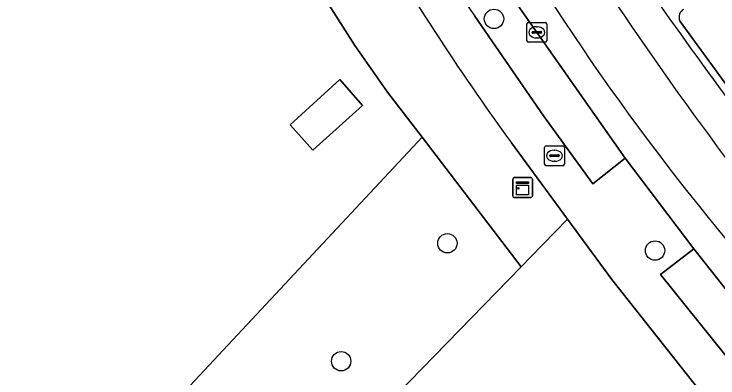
# Model space of a CAD drawing. Extents: x 159039 to 160102, y 381214 to 382524.
# Drawn here: x 159371.71 to 159407.24, y 381694.48 to 381712.85 of the extents above; entities that cross this region are included whole.
import ezdxf

# ---------------------------------------------------------------- set-up
doc = ezdxf.new("R2010")
doc.units = 0
for name, color, linetype in [('IMGEO_Boom', 7, 'Continuous'), ('IMGEO_Brandkraan', 7, 'Continuous'), ('IMGEO_Erf', 7, 'Continuous'), ('IMGEO_Groenvoorziening', 7, 'Continuous'), ('IMGEO_Kast', 7, 'Continuous'), ('IMGEO_Kolk', 7, 'Continuous'), ('IMGEO_Lage_trafo', 7, 'Continuous'), ('IMGEO_Parkeervlak_open', 7, 'Continuous'), ('IMGEO_Rijbaan_lokaal_gesloten', 7, 'Continuous'), ('IMGEO_Voetpad_open', 7, 'Continuous')]:
    doc.layers.add(name, color=color, linetype=linetype)

msp = doc.modelspace()

# ---------------------------------------------------------------- linework, layer by layer
at = {"layer": 'IMGEO_Boom'}
for centre in [(159395.935, 381712.608), (159393.583, 381701.28), (159404.063, 381700.914), (159388.222, 381695.328)]:
    msp.add_circle(centre, 0.489, dxfattribs=at)
at = {"layer": 'IMGEO_Brandkraan'}
for p, q in [((159398.564, 381706.196), (159399.416, 381706.196)), ((159398.489, 381705.27), (159398.489, 381706.122)), ((159398.977, 381705.976), (159399.002, 381705.976)), ((159399.49, 381706.122), (159399.49, 381705.27)), ((159398.748, 381705.69), (159398.748, 381705.702)), ((159399.186, 381705.653), (159398.788, 381705.653)), ((159398.791, 381705.739), (159399.189, 381705.739)), ((159399.232, 381705.702), (159399.232, 381705.69)), ((159399.416, 381705.196), (159398.564, 381705.196)), ((159399, 381705.416), (159398.975, 381705.416))]:
    msp.add_line(p, q, dxfattribs=at)
for points in [[(159398.564, 381706.196), (159399.416, 381706.196)], [(159398.489, 381705.27), (159398.489, 381706.122)], [(159399.49, 381706.122), (159399.49, 381705.27)], [(159399.416, 381705.196), (159398.564, 381705.196)]]:
    msp.add_lwpolyline(points, dxfattribs=at)
for centre, radius, start, end in [((159398.566, 381706.12), 0.0765, 91.552, 178.448), ((159398.566, 381706.12), 0.0765, 91.552, 178.448), ((159399.414, 381706.12), 0.0765, 1.552, 88.448), ((159399.414, 381706.12), 0.0765, 1.552, 88.448), ((159398.788, 381705.699), 0.0403, 85.8775, 175.7526), ((159398.785, 381705.689), 0.0366, 178.938, 274.7102), ((159399.189, 381705.696), 0.043, 264.8664, 352.4533), ((159399.193, 381705.701), 0.0386, 1.7309, 96.639), ((159398.566, 381705.272), 0.0765, 181.552, 268.448), ((159398.566, 381705.272), 0.0765, 181.552, 268.448), ((159399.414, 381705.272), 0.0765, 271.552, 358.448), ((159399.414, 381705.272), 0.0765, 271.552, 358.448)]:
    msp.add_arc(centre, radius, start, end, dxfattribs=at)
for centre, major_axis, ratio, start_param, end_param in [((159398.976, 381705.696), (-0.387, 0.002), 0.722429, 4.712389, 7.853982), ((159399.001, 381705.696), (-0.39, 0.002), 0.717154, 1.570796, 4.712389)]:
    msp.add_ellipse(centre, major_axis=major_axis, ratio=ratio, start_param=start_param, end_param=end_param, dxfattribs=at)
at = {"layer": 'IMGEO_Erf'}
for points in [[(159282.549, 381802.231), (159275.17, 381804.482), (159271.361, 381803.577), (159255.992, 381764.547), (159254.046, 381759.615), (159260.693, 381743.327), (159266.405, 381734.562), (159282.762, 381724.205), (159299.545, 381713.576), (159301.255, 381712.388), (159329.506, 381694.484), (159334.296, 381691.448), (159363.507, 381691.862), (159365.779, 381689.945), (159373.676, 381686.68), (159392.311, 381706.63), (159390.567, 381708.914), (159388.92, 381711.269), (159387.373, 381713.691), (159385.929, 381716.175), (159385.784, 381716.449), (159389.322, 381717.897), (159388.621, 381719.133)], [(159407.095, 381692.863), (159401.887, 381699.449), (159399.647, 381702.493), (159397.8, 381700.596), (159397.305, 381700.088), (159379.171, 381681.469), (159374.906, 381677.091), (159378.167, 381673.992), (159372.509, 381667.958), (159384.442, 381656.806), (159386.063, 381658.54), (159391.162, 381653.774)]]:
    msp.add_lwpolyline(points, dxfattribs=at)
msp.add_lwpolyline([(159388.16, 381709.542), (159389.293, 381708.236), (159386.785, 381705.98), (159385.647, 381707.265)], close=True, dxfattribs=at)
at = {"layer": 'IMGEO_Groenvoorziening'}
for points in [[(159389.322, 381717.897), (159385.784, 381716.449), (159385.929, 381716.175), (159387.373, 381713.691), (159388.92, 381711.269), (159390.567, 381708.914), (159392.311, 381706.63), (159397.305, 381700.088), (159397.8, 381700.596), (159399.647, 381702.493), (159396.813, 381706.344)], [(159379.171, 381681.469), (159397.305, 381700.088), (159392.311, 381706.63), (159373.676, 381686.68)]]:
    msp.add_lwpolyline(points, dxfattribs=at)
msp.add_arc((159500.875, 381782.023), 128.67, 209.89242, 216.02658, dxfattribs=at)
at = {"layer": 'IMGEO_Kast'}
for p, q in [((159396.878, 381703.667), (159396.878, 381704.508)), ((159396.878, 381704.508), (159396.878, 381703.667)), ((159396.953, 381704.592), (159397.794, 381704.592)), ((159397.794, 381704.592), (159396.953, 381704.592)), ((159397.878, 381704.517), (159397.878, 381703.676)), ((159397.878, 381703.676), (159397.878, 381704.517)), ((159397.803, 381703.592), (159396.962, 381703.592)), ((159396.962, 381703.592), (159397.803, 381703.592))]:
    msp.add_line(p, q, dxfattribs=at)
for points in [[(159397.073, 381704.382), (159397.673, 381704.382), (159397.673, 381704.297), (159397.073, 381704.297), (159397.073, 381704.382)], [(159397.073, 381704.207), (159397.673, 381704.207), (159397.673, 381703.718), (159397.073, 381703.718), (159397.073, 381704.207)]]:
    msp.add_lwpolyline(points, dxfattribs=at)
msp.add_circle((159397.157, 381704.056), 0.0377, dxfattribs=at)
for centre, start, end in [((159396.956, 381704.514), 92.4484, 184.2845), ((159396.956, 381704.514), 92.4484, 184.2845), ((159397.8, 381704.514), 2.4484, 94.2845), ((159397.8, 381704.514), 2.4484, 94.2845), ((159396.956, 381703.67), 182.4484, 274.2845), ((159396.956, 381703.67), 182.4484, 274.2845), ((159397.8, 381703.67), 272.4484, 4.2845), ((159397.8, 381703.67), 272.4484, 4.2845)]:
    msp.add_arc(centre, 0.0779, start, end, dxfattribs=at)
at = {"layer": 'IMGEO_Kolk'}
for p, q in [((159397.596, 381711.501), (159397.596, 381712.353)), ((159397.671, 381712.427), (159398.523, 381712.427)), ((159398.597, 381712.353), (159398.597, 381711.501)), ((159397.855, 381711.921), (159397.855, 381711.933)), ((159398.293, 381711.884), (159397.895, 381711.884)), ((159397.898, 381711.97), (159398.296, 381711.97)), ((159398.084, 381712.207), (159398.109, 381712.207)), ((159398.339, 381711.933), (159398.339, 381711.921)), ((159398.107, 381711.647), (159398.082, 381711.647)), ((159398.523, 381711.427), (159397.671, 381711.427))]:
    msp.add_line(p, q, dxfattribs=at)
for points in [[(159397.596, 381711.501), (159397.596, 381712.353)], [(159397.671, 381712.427), (159398.523, 381712.427)], [(159398.597, 381712.353), (159398.597, 381711.501)], [(159398.523, 381711.427), (159397.671, 381711.427)]]:
    msp.add_lwpolyline(points, dxfattribs=at)
for centre, radius, start, end in [((159397.673, 381712.351), 0.0765, 91.552, 178.448), ((159397.673, 381712.351), 0.0765, 91.552, 178.448), ((159398.521, 381712.351), 0.0765, 1.552, 88.448), ((159398.521, 381712.351), 0.0765, 1.552, 88.448), ((159397.895, 381711.93), 0.0403, 85.8775, 175.7526), ((159397.892, 381711.92), 0.0366, 178.938, 274.7102), ((159398.296, 381711.927), 0.043, 264.8664, 352.4533), ((159398.3, 381711.932), 0.0386, 1.7309, 96.639), ((159397.673, 381711.503), 0.0765, 181.552, 268.448), ((159397.673, 381711.503), 0.0765, 181.552, 268.448), ((159398.521, 381711.503), 0.0765, 271.552, 358.448), ((159398.521, 381711.503), 0.0765, 271.552, 358.448)]:
    msp.add_arc(centre, radius, start, end, dxfattribs=at)
for centre, major_axis, ratio, start_param, end_param in [((159398.083, 381711.927), (-0.387, 0.002), 0.722429, 4.712389, 7.853982), ((159398.108, 381711.927), (-0.39, 0.002), 0.717154, 1.570796, 4.712389)]:
    msp.add_ellipse(centre, major_axis=major_axis, ratio=ratio, start_param=start_param, end_param=end_param, dxfattribs=at)
at = {"layer": 'IMGEO_Lage_trafo'}
msp.add_lwpolyline([(159388.16, 381709.542), (159385.647, 381707.265), (159386.785, 381705.98), (159389.293, 381708.236)], close=True, dxfattribs=at)
at = {"layer": 'IMGEO_Parkeervlak_open'}
for points in [[(159394.975, 381712.741), (159398.427, 381707.714), (159400.919, 381704.278), (159402.551, 381705.578), (159396.242, 381714.572)], [(159409.522, 381706.749), (159408.278, 381708.429), (159405.324, 381712.472)], [(159413.071, 381692.088), (159406.016, 381700.997), (159404.339, 381699.7), (159410.15, 381692.483)]]:
    msp.add_lwpolyline(points, dxfattribs=at)
for centre, radius, start, end in [((159478.94, 381770.377), 101.843, 207.9977, 214.46676), ((159570.928, 381829.999), 203.416, 213.66168, 217.88628), ((159405.743, 381712.69), 0.469, 122.0747, 160.1375), ((159405.749, 381712.686), 0.476, 159.9534, 206.7261)]:
    msp.add_arc(centre, radius, start, end, dxfattribs=at)
at = {"layer": 'IMGEO_Rijbaan_lokaal_gesloten'}
msp.add_lwpolyline([(159396.242, 381714.572), (159402.551, 381705.578), (159406.016, 381700.997), (159413.071, 381692.088)], dxfattribs=at)
for centre, radius, start, end in [((159505.895, 381782.949), 127.63, 198.03033, 221.6169), ((159505.895, 381782.949), 127.63, 198.03033, 221.6169), ((159556.102, 381816.87), 185.548, 207.66404, 221.01635), ((159556.102, 381816.87), 185.548, 207.66404, 221.01635), ((159570.928, 381829.999), 203.416, 213.66168, 217.88628)]:
    msp.add_arc(centre, radius, start, end, dxfattribs=at)
at = {"layer": 'IMGEO_Voetpad_open'}
for points in [[(159410.15, 381692.483), (159404.339, 381699.7), (159406.016, 381700.997), (159402.551, 381705.578), (159400.919, 381704.278), (159398.427, 381707.714), (159394.975, 381712.741)], [(159405.324, 381712.472), (159408.278, 381708.429), (159409.522, 381706.749)], [(159396.813, 381706.344), (159399.647, 381702.493), (159401.887, 381699.449), (159407.095, 381692.863)]]:
    msp.add_lwpolyline(points, dxfattribs=at)
for centre, radius, start, end in [((159478.94, 381770.377), 101.843, 207.9977, 214.46676), ((159500.875, 381782.023), 128.67, 209.89242, 216.02658), ((159405.743, 381712.69), 0.469, 122.0747, 160.1375), ((159405.749, 381712.686), 0.476, 159.9534, 206.7261)]:
    msp.add_arc(centre, radius, start, end, dxfattribs=at)

doc.saveas('drawing.dxf')
